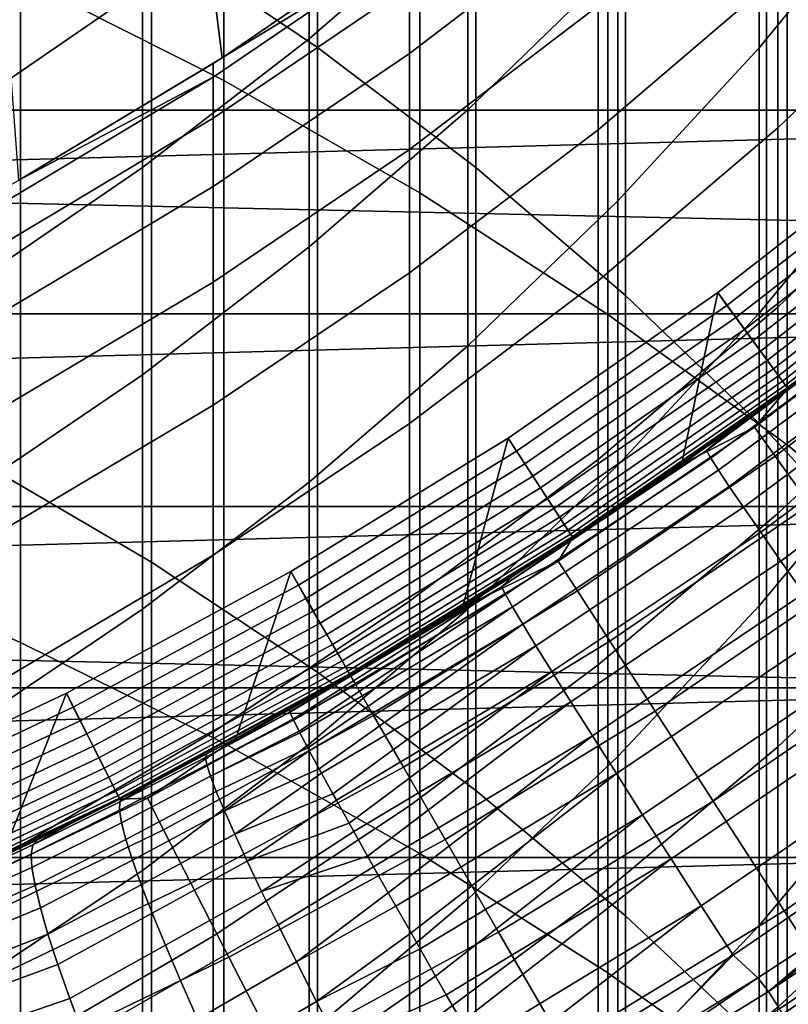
# Model space of a CAD drawing. Header units: metres. Extents: x -28 to 70, y -218 to 28.
# Tile 270 of 463: x 5.17 to 7.11, y -11.23 to -8.74. Entities that reach past the tile are written whole.
import ezdxf

# ---------------------------------------------------------------- set-up
doc = ezdxf.new("R2010")
doc.units = ezdxf.units.M
doc.layers.add('solid_10_261_432_XXX', color=7, linetype='CONTINUOUS')

msp = doc.modelspace()

# ---------------------------------------------------------------- linework, layer by layer
at = {"layer": 'solid_10_261_432_XXX'}
for points in [[(5.918155, -7.29733, 439.321899), (5.918155, -8.80729, 441.855957), (5.498151, -8.524015, 442.03009), (5.498151, -7.009366, 439.488159)], [(5.167373, -7.021112, 442.953918), (5.167373, -8.631254, 445.494171), (5.681269, -8.890969, 445.324493), (5.681269, -7.285404, 442.791443)], [(5.493889, -7.379511, 235.800003), (5.913597, -7.04765, 235.800003), (6.171822, -8.494623, 235.800003), (5.676692, -8.833184, 235.800003)], [(5.681269, -7.285404, 442.791443), (5.681269, -8.890969, 445.324493), (6.176596, -9.174845, 445.139038), (6.176596, -7.574282, 442.613892)], [(25.74646, -9.662806, -5), (-26.154049, -8.497979, -5), (-26.508976, -7.316027, -5), (26.154049, -8.497979, -5)], [(6.318093, -7.605977, 439.143707), (6.318093, -9.110909, 441.669312), (5.918155, -8.80729, 441.855957), (5.918155, -7.29733, 439.321899)], [(5.05545, -7.686507, 235.800003), (5.493889, -7.379511, 235.800003), (5.676692, -8.833184, 235.800003), (5.163232, -9.142815, 235.800003)], [(6.176596, -7.574282, 442.613892), (6.176596, -9.174845, 445.139038), (6.651737, -9.481953, 444.938385), (6.651737, -7.886803, 442.421783)], [(6.69661, -7.934259, 438.954193), (6.69661, -9.433845, 441.470795), (6.318093, -9.110909, 441.669312), (6.318093, -7.605977, 439.143707)], [(7.034518, -8.206065, 406.37149), (7.034518, -8.807754, 408.893005), (7.367691, -8.401109, 408.996002), (7.367691, -7.796738, 406.463226)], [(10.728929, -7.86003, 235.5), (-10.291238, -8.424987, 235.5), (-9.823804, -8.96565, 235.5), (10.291165, -8.425075, 235.5)], [(6.651737, -7.886803, 442.421783), (6.651737, -9.481953, 444.938385), (7.105137, -9.811291, 444.723236), (7.105137, -8.221944, 442.215759)], [(7.052423, -8.281065, 438.753937), (7.052423, -9.775002, 441.261108), (6.69661, -9.433845, 441.470795), (6.69661, -7.934259, 438.954193)], [(5.896819, -8.329252, 401.097137), (5.896819, -8.785562, 403.617249), (6.297833, -8.436966, 403.685364), (6.297833, -7.978913, 401.155609)], [(6.297833, -8.436966, 403.685364), (6.297833, -8.964551, 406.201508), (6.677495, -8.595778, 406.28418), (6.677495, -8.066055, 403.757812)], [(6.677495, -8.595778, 406.28418), (6.677495, -9.19491, 408.794983), (7.034518, -8.807754, 408.893005), (7.034518, -8.206065, 406.37149)], [(7.513144, -8.213301, 398.527863), (7.513144, -8.598859, 401.052155), (7.0817, -9.010525, 400.983459), (7.0817, -8.626703, 398.470551)], [(7.105137, -8.221944, 442.215759), (7.105137, -9.811291, 444.723236), (7.535316, -10.16178, 444.494232), (7.535316, -8.57861, 441.996521)], [(5.036238, -8.573931, 398.477844), (5.036238, -8.957974, 400.992218), (5.475811, -8.655975, 401.042633), (5.475811, -8.270658, 398.519897)], [(5.498151, -8.524015, 442.03009), (5.498151, -10.108131, 444.529297), (5.059506, -9.850699, 444.697479), (5.059506, -8.262047, 442.191101)], [(6.627111, -8.28389, 390.860107), (6.627111, -8.458142, 393.385376), (6.150862, -8.822297, 393.355194), (6.150862, -8.648738, 390.839996)], [(7.384325, -8.645217, 438.543701), (7.384325, -10.133222, 441.040894), (7.052423, -9.775002, 441.261108), (7.052423, -8.281065, 438.753937)], [(5.475811, -8.655975, 401.042633), (5.475811, -9.110658, 403.553772), (5.896819, -8.785562, 403.617249), (5.896819, -8.329252, 401.097137)], [(7.0817, -8.312268, 395.947998), (7.0817, -8.626703, 398.470551), (6.627111, -9.015009, 398.416687), (6.627111, -8.70191, 395.904877)], [(4.636589, -8.396549, 445.647522), (4.636589, -10.080389, 448.148865), (5.167373, -10.310781, 447.989136), (5.167373, -8.631254, 445.494171)], [(7.034518, -8.807754, 408.893005), (7.034518, -9.478691, 411.396973), (7.367691, -9.075038, 411.511139), (7.367691, -8.401109, 408.996002)], [(9.82373, -8.965731, 235.5), (10.291165, -8.425075, 235.5), (-9.823804, -8.96565, 235.5)], [(5.896819, -8.785562, 403.617249), (5.896819, -9.311138, 406.12384), (6.297833, -8.964551, 406.201508), (6.297833, -8.436966, 403.685364)], [(6.627111, -8.458142, 393.385376), (6.627111, -8.70191, 395.904877), (6.150862, -9.065095, 395.864685), (6.150862, -8.822297, 393.355194)], [(25.28702, -10.80817, -5), (-25.74646, -9.662806, -5), (-26.154049, -8.497979, -5), (25.74646, -9.662806, -5)], [(6.150862, -8.509811, 385.799988), (5.676729, -8.833162, 385.799988), (5.676692, -8.833184, 235.800003), (6.171822, -8.494623, 235.800003)], [(6.150862, -8.54455, 388.320953), (5.676729, -8.833162, 385.799988), (6.150862, -8.509811, 385.799988)], [(5.918155, -8.80729, 441.855957), (5.918155, -10.386499, 444.347412), (5.498151, -10.108131, 444.529297), (5.498151, -8.524015, 442.03009)], [(5.65451, -8.882011, 388.311646), (5.65451, -8.847402, 385.799988), (5.676729, -8.833162, 385.799988), (6.150862, -8.54455, 388.320953)], [(6.150862, -8.54455, 388.320953), (6.150862, -8.648738, 390.839996), (5.65451, -8.985815, 390.821381), (5.65451, -8.882011, 388.311646)], [(6.297833, -8.964551, 406.201508), (6.297833, -9.561267, 408.702209), (6.677495, -9.19491, 408.794983), (6.677495, -8.595778, 406.28418)], [(7.513144, -8.598859, 401.052155), (7.513144, -9.053826, 403.56485), (7.0817, -9.463444, 403.484833), (7.0817, -9.010525, 400.983459)], [(5.167373, -8.631254, 445.494171), (5.167373, -10.310781, 447.989136), (5.681269, -10.565721, 447.812347), (5.681269, -8.890969, 445.324493)], [(7.0817, -8.626703, 398.470551), (7.0817, -9.010525, 400.983459), (6.627111, -9.3972, 400.918945), (6.627111, -9.015009, 398.416687)], [(5.036238, -8.957974, 400.992218), (5.036238, -9.411155, 403.495056), (5.475811, -9.110658, 403.553772), (5.475811, -8.655975, 401.042633)], [(6.150862, -8.648738, 390.839996), (6.150862, -8.822297, 393.355194), (5.65451, -9.158733, 393.327332), (5.65451, -8.985815, 390.821381)], [(6.627111, -8.70191, 395.904877), (6.627111, -9.015009, 398.416687), (6.150862, -9.376947, 398.366516), (6.150862, -9.065095, 395.864685)], [(5.475811, -9.110658, 403.553772), (5.475811, -9.634361, 406.051422), (5.896819, -9.311138, 406.12384), (5.896819, -8.785562, 403.617249)], [(6.318093, -9.110909, 441.669312), (6.318093, -10.684861, 444.152496), (5.918155, -10.386499, 444.347412), (5.918155, -8.80729, 441.855957)], [(6.677495, -9.19491, 408.794983), (6.677495, -9.863, 411.28833), (7.034518, -9.478691, 411.396973), (7.034518, -8.807754, 408.893005)], [(5.163196, -9.142834, 385.799988), (5.163232, -9.142815, 235.800003), (5.676692, -8.833184, 235.800003), (5.65451, -8.847402, 385.799988)], [(6.150862, -8.822297, 393.355194), (6.150862, -9.065095, 395.864685), (5.65451, -9.400636, 395.827545), (5.65451, -9.158733, 393.327332)], [(5.676729, -8.833162, 385.799988), (5.65451, -8.847402, 385.799988), (5.676692, -8.833184, 235.800003)], [(5.65451, -8.882011, 388.311646), (5.163196, -9.142834, 385.799988), (5.65451, -8.847402, 385.799988)], [(5.139678, -9.190568, 388.303131), (5.139678, -9.156075, 385.799988), (5.163196, -9.142834, 385.799988), (5.65451, -8.882011, 388.311646)], [(5.65451, -8.882011, 388.311646), (5.65451, -8.985815, 390.821381), (5.139678, -9.29402, 390.804382), (5.139678, -9.190568, 388.303131)], [(5.681269, -8.890969, 445.324493), (5.681269, -10.565721, 447.812347), (6.176596, -10.844378, 447.619141), (6.176596, -9.174845, 445.139038)], [(9.82373, -8.965731, 235.5), (-9.823804, -8.96565, 235.5), (-9.328243, -9.480183, 235.5)], [(9.328181, -9.480245, 235.5), (9.82373, -8.965731, 235.5), (-9.328243, -9.480183, 235.5)], [(5.896819, -9.311138, 406.12384), (5.896819, -9.905582, 408.61499), (6.297833, -9.561267, 408.702209), (6.297833, -8.964551, 406.201508)], [(5.65451, -8.985815, 390.821381), (5.65451, -9.158733, 393.327332), (5.139678, -9.466353, 393.301819), (5.139678, -9.29402, 390.804382)], [(6.627111, -9.015009, 398.416687), (6.627111, -9.3972, 400.918945), (6.150862, -9.757619, 400.858795), (6.150862, -9.376947, 398.366516)], [(7.0817, -9.010525, 400.983459), (7.0817, -9.463444, 403.484833), (6.627111, -9.848193, 403.409698), (6.627111, -9.3972, 400.918945)], [(7.438871, -9.030681, 194), (6.930024, -9.42681, 194), (6.952343, -9.459003, 193.997437), (7.462862, -9.061651, 193.997437)], [(7.370589, -9.469658, 194), (7.106839, -9.669166, 194), (6.930024, -9.42681, 194), (7.438871, -9.030681, 194)], [(7.513144, -9.053826, 403.56485), (7.513144, -9.577857, 406.064087), (7.0817, -9.985114, 405.972809), (7.0817, -9.463444, 403.484833)], [(6.150862, -9.065095, 395.864685), (6.150862, -9.376947, 398.366516), (5.65451, -9.711338, 398.320129), (5.65451, -9.400636, 395.827545)], [(6.97516, -9.490047, 193.989761), (7.487353, -9.09139, 193.989761), (7.462862, -9.061651, 193.997437), (6.952343, -9.459003, 193.997437)], [(7.034518, -9.478691, 411.396973), (7.034518, -10.218369, 413.881531), (7.367691, -9.818015, 414.006744), (7.367691, -9.075038, 411.511139)], [(6.997187, -9.520016, 193.977127), (7.510998, -9.120101, 193.977127), (7.487353, -9.09139, 193.989761), (6.97516, -9.490047, 193.989761)], [(5.036238, -9.411155, 403.495056), (5.036238, -9.933126, 405.984467), (5.475811, -9.634361, 406.051422), (5.475811, -9.110658, 403.553772)], [(6.69661, -9.433845, 441.470795), (6.69661, -11.002205, 443.94516), (6.318093, -10.684861, 444.152496), (6.318093, -9.110909, 441.669312)], [(7.018048, -9.548399, 193.959747), (7.533391, -9.147291, 193.959747), (7.510998, -9.120101, 193.977127), (6.997187, -9.520016, 193.977127)], [(7.037385, -9.574708, 193.937912), (7.554148, -9.172495, 193.937912), (7.533391, -9.147291, 193.959747), (7.018048, -9.548399, 193.959747)], [(5.65451, -9.158733, 393.327332), (5.65451, -9.400636, 395.827545), (5.139678, -9.707437, 395.793579), (5.139678, -9.466353, 393.301819)], [(6.176596, -9.174845, 445.139038), (6.176596, -10.844378, 447.619141), (6.651737, -11.145842, 447.410095), (6.651737, -9.481953, 444.938385)], [(7.054867, -9.598493, 193.911987), (7.572914, -9.19528, 193.911987), (7.554148, -9.172495, 193.937912), (7.037385, -9.574708, 193.937912)], [(6.297833, -9.561267, 408.702209), (6.297833, -10.226662, 411.185486), (6.677495, -9.863, 411.28833), (6.677495, -9.19491, 408.794983)], [(7.070193, -9.619344, 193.882446), (7.589365, -9.215257, 193.882446), (7.572914, -9.19528, 193.911987), (7.054867, -9.598493, 193.911987)], [(7.083101, -9.636907, 193.849762), (7.603221, -9.23208, 193.849762), (7.589365, -9.215257, 193.882446), (7.070193, -9.619344, 193.882446)], [(7.09337, -9.650877, 193.814514), (7.614244, -9.245465, 193.814514), (7.603221, -9.23208, 193.849762), (7.083101, -9.636907, 193.849762)], [(7.100823, -9.661018, 193.777298), (7.622244, -9.255179, 193.777298), (7.614244, -9.245465, 193.814514), (7.09337, -9.650877, 193.814514)], [(7.105333, -9.667154, 193.73877), (7.627086, -9.261058, 193.73877), (7.622244, -9.255179, 193.777298), (7.100823, -9.661018, 193.777298)], [(7.627086, -9.261058, 193.73877), (7.105333, -9.667154, 193.73877), (7.106823, -9.669181, 193.699997), (7.628685, -9.263, 193.699997)], [(7.370553, -9.469687, 181), (7.628685, -9.263, 181), (7.628685, -9.263, 193.699997), (7.106823, -9.669181, 193.699997)], [(5.475811, -9.634361, 406.051422), (5.475811, -10.226686, 408.533691), (5.896819, -9.905582, 408.61499), (5.896819, -9.311138, 406.12384)], [(6.150862, -9.376947, 398.366516), (6.150862, -9.757619, 400.858795), (5.65451, -10.090604, 400.803223), (5.65451, -9.711338, 398.320129)], [(5.65451, -9.400636, 395.827545), (5.65451, -9.711338, 398.320129), (5.139678, -10.017086, 398.27774), (5.139678, -9.707437, 395.793579)], [(6.627111, -9.3972, 400.918945), (6.627111, -9.848193, 403.409698), (6.150862, -10.206818, 403.33963), (6.150862, -9.757619, 400.858795)], [(7.022193, -9.767276, 179.490997), (7.500323, -9.405107, 179.490997), (7.370553, -9.469687, 181), (7.106823, -9.669181, 181)], [(7.074815, -9.840468, 177.966064), (7.556527, -9.475585, 177.966064), (7.500323, -9.405107, 179.490997), (7.022193, -9.767276, 179.490997)], [(6.930024, -9.42681, 194), (6.400121, -9.794306, 194), (6.420711, -9.827629, 193.997437), (6.952343, -9.459003, 193.997437)], [(6.83768, -9.861345, 194), (6.563367, -10.046003, 194), (6.400121, -9.794306, 194), (6.930024, -9.42681, 194)], [(7.106839, -9.669166, 194), (6.83768, -9.861345, 194), (6.930024, -9.42681, 194)], [(7.052423, -9.775002, 441.261108), (7.052423, -11.337453, 443.726135), (6.69661, -11.002205, 443.94516), (6.69661, -9.433845, 441.470795)], [(7.400859, -9.455113, 223.950912), (6.901039, -9.82594, 223.94101), (7.223622, -9.582238, 223.782791)], [(7.4124, -9.473324, 224.113846), (6.911828, -9.844815, 224.105392), (6.901039, -9.82594, 223.94101), (7.400859, -9.455113, 223.950912)], [(9.328181, -9.480245, 235.5), (-9.328243, -9.480183, 235.5), (-8.805766, -9.96737, 235.5)], [(8.805709, -9.967422, 235.5), (9.328181, -9.480245, 235.5), (-8.805766, -9.96737, 235.5)], [(6.441782, -9.859882, 193.989761), (6.97516, -9.490047, 193.989761), (6.952343, -9.459003, 193.997437), (6.420711, -9.827629, 193.997437)], [(7.0817, -9.463444, 403.484833), (7.0817, -9.985114, 405.972809), (6.627111, -10.367646, 405.887085), (6.627111, -9.848193, 403.409698)], [(6.677495, -9.863, 411.28833), (6.677495, -10.599538, 413.762299), (7.034518, -10.218369, 413.881531), (7.034518, -9.478691, 411.396973)], [(7.432953, -9.502424, 224.274292), (6.931108, -9.875148, 224.267288), (6.911828, -9.844815, 224.105392), (7.4124, -9.473324, 224.113846)], [(6.958167, -9.776703, 223.77681), (7.106839, -9.669166, 194), (7.370589, -9.469658, 194), (7.223622, -9.582238, 223.782791)], [(7.162708, -9.96272, 176.445908), (7.650404, -9.593304, 176.445908), (7.556527, -9.475585, 177.966064), (7.074815, -9.840468, 177.966064)], [(7.106823, -9.669181, 181), (7.370553, -9.469687, 181), (7.106823, -9.669181, 193.699997)], [(6.462125, -9.89102, 193.977127), (6.997187, -9.520016, 193.977127), (6.97516, -9.490047, 193.989761), (6.441782, -9.859882, 193.989761)], [(6.651737, -9.481953, 444.938385), (6.651737, -11.145842, 447.410095), (7.105137, -11.469125, 447.185944), (7.105137, -9.811291, 444.723236)], [(7.46236, -9.542193, 224.43103), (6.958735, -9.916707, 224.42543), (6.931108, -9.875148, 224.267288), (7.432953, -9.502424, 224.274292)], [(6.481391, -9.920508, 193.959747), (7.018048, -9.548399, 193.959747), (6.997187, -9.520016, 193.977127), (6.462125, -9.89102, 193.977127)], [(6.49925, -9.947843, 193.937912), (7.037385, -9.574708, 193.937912), (7.018048, -9.548399, 193.959747), (6.481391, -9.920508, 193.959747)], [(7.500397, -9.592327, 224.582855), (6.994497, -9.969175, 224.578613), (6.958735, -9.916707, 224.42543), (7.46236, -9.542193, 224.43103)], [(5.896819, -9.905582, 408.61499), (5.896819, -10.568442, 411.088837), (6.297833, -10.226662, 411.185486), (6.297833, -9.561267, 408.702209)], [(6.515395, -9.972554, 193.911987), (7.054867, -9.598493, 193.911987), (7.037385, -9.574708, 193.937912), (6.49925, -9.947843, 193.937912)], [(7.513144, -9.577857, 406.064087), (7.513144, -10.170553, 408.547913), (7.0817, -10.57514, 408.445465), (7.0817, -9.985114, 405.972809)], [(6.529549, -9.994219, 193.882446), (7.070193, -9.619344, 193.882446), (7.054867, -9.598493, 193.911987), (6.515395, -9.972554, 193.911987)], [(6.901039, -9.82594, 223.94101), (6.958167, -9.776703, 223.77681), (7.223622, -9.582238, 223.782791)], [(7.546774, -9.652445, 224.728607), (7.03812, -10.032153, 224.725693), (6.994497, -9.969175, 224.578613), (7.500397, -9.592327, 224.582855)], [(6.54147, -10.012465, 193.849762), (7.083101, -9.636907, 193.849762), (7.070193, -9.619344, 193.882446), (6.529549, -9.994219, 193.882446)], [(5.036238, -9.933126, 405.984467), (5.036238, -10.523494, 408.458527), (5.475811, -10.226686, 408.533691), (5.475811, -9.634361, 406.051422)], [(6.550953, -10.02698, 193.814514), (7.09337, -9.650877, 193.814514), (7.083101, -9.636907, 193.849762), (6.54147, -10.012465, 193.849762)], [(6.557837, -10.037517, 193.777298), (7.100823, -9.661018, 193.777298), (7.09337, -9.650877, 193.814514), (6.550953, -10.02698, 193.814514)], [(7.601138, -9.722086, 224.867203), (7.089273, -10.10516, 224.865524), (7.03812, -10.032153, 224.725693), (7.546774, -9.652445, 224.728607)], [(24.776649, -11.93179, -5), (-25.28702, -10.80817, -5), (-25.74646, -9.662806, -5), (25.28702, -10.80817, -5)], [(6.562002, -10.043892, 193.73877), (7.105333, -9.667154, 193.73877), (7.100823, -9.661018, 193.777298), (6.557837, -10.037517, 193.777298)], [(7.105333, -9.667154, 193.73877), (6.562002, -10.043892, 193.73877), (6.563378, -10.045998, 193.699997), (7.106823, -9.669181, 193.699997)], [(6.837697, -9.861334, 181), (7.106823, -9.669181, 181), (7.106823, -9.669181, 193.699997), (6.563378, -10.045998, 193.699997)], [(6.687489, -9.963809, 223.771027), (6.83768, -9.861345, 194), (7.106839, -9.669166, 194), (6.958167, -9.776703, 223.77681)], [(7.022193, -9.767276, 179.490997), (7.106823, -9.669181, 181), (6.837697, -9.861334, 181)], [(5.65451, -9.711338, 398.320129), (5.65451, -10.090604, 400.803223), (5.139678, -10.395068, 400.752411), (5.139678, -10.017086, 398.27774)], [(7.663074, -9.800721, 224.997559), (7.147566, -10.187638, 224.99704), (7.089273, -10.10516, 224.865524), (7.601138, -9.722086, 224.867203)], [(6.150862, -9.757619, 400.858795), (6.150862, -10.206818, 403.33963), (5.65451, -10.538146, 403.274933), (5.65451, -10.090604, 400.803223)], [(6.526606, -10.105163, 179.490997), (7.022193, -9.767276, 179.490997), (6.837697, -9.861334, 181), (6.563378, -10.045998, 181)], [(6.575513, -10.180886, 177.966064), (7.074815, -9.840468, 177.966064), (7.022193, -9.767276, 179.490997), (6.526606, -10.105163, 179.490997)], [(6.901039, -9.82594, 223.94101), (6.687489, -9.963809, 223.771027), (6.958167, -9.776703, 223.77681)], [(7.384325, -10.133222, 441.040894), (7.384325, -11.68947, 443.496155), (7.052423, -11.337453, 443.726135), (7.052423, -9.775002, 441.261108)], [(6.400121, -9.794306, 194), (5.850772, -10.13205, 194), (5.869579, -10.166409, 193.997437), (6.420711, -9.827629, 193.997437)], [(6.284111, -10.22301, 194), (5.999996, -10.392305, 194), (5.850772, -10.13205, 194), (6.400121, -9.794306, 194)], [(6.563367, -10.046003, 194), (6.284111, -10.22301, 194), (6.400121, -9.794306, 194)], [(5.888842, -10.199773, 193.989761), (6.441782, -9.859882, 193.989761), (6.420711, -9.827629, 193.997437), (5.869579, -10.166409, 193.997437)], [(6.901039, -9.82594, 223.94101), (6.382919, -10.170213, 223.931732), (6.687489, -9.963809, 223.771027)], [(6.911828, -9.844815, 224.105392), (6.392918, -10.18971, 224.097504), (6.382919, -10.170213, 223.931732), (6.901039, -9.82594, 223.94101)], [(7.034518, -10.218369, 413.881531), (7.034518, -11.026227, 416.344727), (7.367691, -10.629475, 416.480927), (7.367691, -9.818015, 414.006744)], [(7.105137, -9.811291, 444.723236), (7.105137, -11.469125, 447.185944), (7.535316, -11.813172, 446.947388), (7.535316, -10.16178, 444.494232)], [(5.498151, -10.108131, 444.529297), (5.498151, -11.760509, 446.983887), (5.059506, -11.50781, 447.159119), (5.059506, -9.850699, 444.697479)], [(6.627111, -9.848193, 403.409698), (6.627111, -10.367646, 405.887085), (6.150862, -10.724205, 405.807159), (6.150862, -10.206818, 403.33963)], [(6.931108, -9.875148, 224.267288), (6.41085, -10.2212, 224.260757), (6.392918, -10.18971, 224.097504), (6.911828, -9.844815, 224.105392)], [(6.657203, -10.307366, 176.445908), (7.162708, -9.96272, 176.445908), (7.074815, -9.840468, 177.966064), (6.575513, -10.180886, 177.966064)], [(5.907439, -10.231984, 193.977127), (6.462125, -9.89102, 193.977127), (6.441782, -9.859882, 193.989761), (5.888842, -10.199773, 193.989761)], [(6.297833, -10.226662, 411.185486), (6.297833, -10.960228, 413.649475), (6.677495, -10.599538, 413.762299), (6.677495, -9.863, 411.28833)], [(6.958735, -9.916707, 224.42543), (6.43658, -10.264445, 224.420212), (6.41085, -10.2212, 224.260757), (6.931108, -9.875148, 224.267288)], [(6.411785, -10.143422, 223.765457), (6.563367, -10.046003, 194), (6.83768, -9.861345, 194), (6.687489, -9.963809, 223.771027)], [(6.563378, -10.045998, 181), (6.837697, -9.861334, 181), (6.563378, -10.045998, 193.699997)], [(5.925051, -10.262489, 193.959747), (6.481391, -9.920508, 193.959747), (6.462125, -9.89102, 193.977127), (5.907439, -10.231984, 193.977127)], [(5.475811, -10.226686, 408.533691), (5.475811, -10.887185, 410.998718), (5.896819, -10.568442, 411.088837), (5.896819, -9.905582, 408.61499)], [(5.941377, -10.290766, 193.937912), (6.49925, -9.947843, 193.937912), (6.481391, -9.920508, 193.959747), (5.925051, -10.262489, 193.959747)], [(6.994497, -9.969175, 224.578613), (6.469911, -10.319116, 224.574692), (6.43658, -10.264445, 224.420212), (6.958735, -9.916707, 224.42543)], [(5.956135, -10.316329, 193.911987), (6.515395, -9.972554, 193.911987), (6.49925, -9.947843, 193.937912), (5.941377, -10.290766, 193.937912)], [(8.805709, -9.967422, 235.5), (-8.805766, -9.96737, 235.5), (-8.257654, -10.425984, 235.5)], [(8.257593, -10.426032, 235.5), (8.805709, -9.967422, 235.5), (-8.257654, -10.425984, 235.5)], [(5.969075, -10.33874, 193.882446), (6.529549, -9.994219, 193.882446), (6.515395, -9.972554, 193.911987), (5.956135, -10.316329, 193.911987)], [(6.382919, -10.170213, 223.931732), (6.411785, -10.143422, 223.765457), (6.687489, -9.963809, 223.771027)], [(7.03812, -10.032153, 224.725693), (6.510589, -10.384792, 224.722992), (6.469911, -10.319116, 224.574692), (6.994497, -9.969175, 224.578613)], [(6.771547, -10.484406, 174.932922), (7.285734, -10.133839, 174.932922), (7.162708, -9.96272, 176.445908), (6.657203, -10.307366, 176.445908)], [(5.979972, -10.357616, 193.849762), (6.54147, -10.012465, 193.849762), (6.529549, -9.994219, 193.882446), (5.969075, -10.33874, 193.882446)], [(7.0817, -9.985114, 405.972809), (7.0817, -10.57514, 408.445465), (6.627111, -10.955166, 408.349213), (6.627111, -10.367646, 405.887085)], [(5.988642, -10.372632, 193.814514), (6.550953, -10.02698, 193.814514), (6.54147, -10.012465, 193.849762), (5.979972, -10.357616, 193.849762)], [(5.994935, -10.383532, 193.777298), (6.557837, -10.037517, 193.777298), (6.550953, -10.02698, 193.814514), (5.988642, -10.372632, 193.814514)], [(5.998742, -10.390126, 193.73877), (6.562002, -10.043892, 193.73877), (6.557837, -10.037517, 193.777298), (5.994935, -10.383532, 193.777298)], [(6.562002, -10.043892, 193.73877), (5.998742, -10.390126, 193.73877), (6, -10.392304, 193.699997), (6.563378, -10.045998, 193.699997)], [(6.284075, -10.223033, 181), (6.563378, -10.045998, 181), (6.563378, -10.045998, 193.699997), (6, -10.392304, 193.699997)], [(6.131269, -10.315403, 223.760101), (6.284111, -10.22301, 194), (6.563367, -10.046003, 194), (6.411785, -10.143422, 223.765457)], [(6.526606, -10.105163, 179.490997), (6.563378, -10.045998, 181), (6.284075, -10.223033, 181)], [(7.089273, -10.10516, 224.865524), (6.558304, -10.460977, 224.863983), (6.510589, -10.384792, 224.722992), (7.03812, -10.032153, 224.725693)], [(4.636589, -10.080389, 448.148865), (4.636589, -11.832513, 450.602875), (5.167373, -12.058414, 450.436829), (5.167373, -10.310781, 447.989136)], [(5.65451, -10.090604, 400.803223), (5.65451, -10.538146, 403.274933), (5.139678, -10.841094, 403.215759), (5.139678, -10.395068, 400.752411)], [(5.918155, -10.386499, 444.347412), (5.918155, -12.033761, 446.794434), (5.498151, -11.760509, 446.983887), (5.498151, -10.108131, 444.529297)], [(6.014792, -10.417925, 179.490997), (6.526606, -10.105163, 179.490997), (6.284075, -10.223033, 181), (6, -10.392304, 181)], [(6.059864, -10.495993, 177.966064), (6.575513, -10.180886, 177.966064), (6.526606, -10.105163, 179.490997), (6.014792, -10.417925, 179.490997)], [(7.147566, -10.187638, 224.99704), (6.612692, -10.547086, 224.996613), (6.558304, -10.460977, 224.863983), (7.089273, -10.10516, 224.865524)], [(5.850772, -10.13205, 194), (5.283648, -10.439014, 194), (5.300622, -10.474314, 193.997437), (5.869579, -10.166409, 193.997437)], [(5.711387, -10.553674, 194), (5.418347, -10.707076, 194), (5.283648, -10.439014, 194), (5.850772, -10.13205, 194)], [(5.999996, -10.392305, 194), (5.711387, -10.553674, 194), (5.850772, -10.13205, 194)], [(6.382919, -10.170213, 223.931732), (6.131269, -10.315403, 223.760101), (6.411785, -10.143422, 223.765457)], [(6.918365, -10.711724, 173.429489), (7.4437, -10.353557, 173.429489), (7.285734, -10.133839, 174.932922), (6.771547, -10.484406, 174.932922)], [(5.318017, -10.508688, 193.989761), (5.888842, -10.199773, 193.989761), (5.869579, -10.166409, 193.997437), (5.300622, -10.474314, 193.997437)], [(6.382919, -10.170213, 223.931732), (5.847922, -10.487042, 223.923141), (5.847733, -10.486562, 223.917175), (6.131269, -10.315403, 223.760101)], [(5.856189, -10.505249, 224.078232), (5.847922, -10.487042, 223.923141), (6.382919, -10.170213, 223.931732)], [(6.392918, -10.18971, 224.097504), (5.857096, -10.507114, 224.090195), (5.856189, -10.505249, 224.078232), (6.382919, -10.170213, 223.931732)], [(7.513144, -10.170553, 408.547913), (7.513144, -10.831464, 411.014465), (7.0817, -11.233075, 410.900909), (7.0817, -10.57514, 408.445465)], [(5.334811, -10.541875, 193.977127), (5.907439, -10.231984, 193.977127), (5.888842, -10.199773, 193.989761), (5.318017, -10.508688, 193.989761)], [(5.871464, -10.535552, 224.237015), (5.857096, -10.507114, 224.090195), (6.392918, -10.18971, 224.097504)], [(6.41085, -10.2212, 224.260757), (5.873608, -10.539684, 224.2547), (5.871464, -10.535552, 224.237015), (6.392918, -10.18971, 224.097504)], [(6.135148, -10.626389, 176.445908), (6.657203, -10.307366, 176.445908), (6.575513, -10.180886, 177.966064), (6.059864, -10.495993, 177.966064)], [(7.212554, -10.27896, 225.119247), (6.673338, -10.642465, 225.119843), (6.612692, -10.547086, 224.996613), (7.147566, -10.187638, 224.99704)], [(5.036238, -10.523494, 408.458527), (5.036238, -11.181808, 410.915405), (5.475811, -10.887185, 410.998718), (5.475811, -10.226686, 408.533691)], [(6.150862, -10.206818, 403.33963), (6.150862, -10.724205, 405.807159), (5.65451, -11.053624, 405.733337), (5.65451, -10.538146, 403.274933)], [(5.846154, -10.479623, 223.754974), (5.999996, -10.392305, 194), (6.284111, -10.22301, 194), (6.131269, -10.315403, 223.760101)], [(5.893449, -10.577255, 224.39238), (5.873608, -10.539684, 224.2547), (6.41085, -10.2212, 224.260757)], [(6.43658, -10.264445, 224.420212), (5.897331, -10.584502, 224.415405), (5.893449, -10.577255, 224.39238), (6.41085, -10.2212, 224.260757)], [(5.896819, -10.568442, 411.088837), (5.896819, -11.299216, 413.543457), (6.297833, -10.960228, 413.649475), (6.297833, -10.226662, 411.185486)], [(6, -10.392304, 181), (6.284075, -10.223033, 181), (6, -10.392304, 193.699997)], [(6.677495, -10.599538, 413.762299), (6.677495, -11.403965, 416.215057), (7.034518, -11.026227, 416.344727), (7.034518, -10.218369, 413.881531)], [(5.350717, -10.573304, 193.959747), (5.925051, -10.262489, 193.959747), (5.907439, -10.231984, 193.977127), (5.334811, -10.541875, 193.977127)], [(5.365459, -10.602437, 193.937912), (5.941377, -10.290766, 193.937912), (5.925051, -10.262489, 193.959747), (5.350717, -10.573304, 193.959747)], [(5.921989, -10.630064, 224.543243), (5.897331, -10.584502, 224.415405), (6.43658, -10.264445, 224.420212)], [(6.469911, -10.319116, 224.574692), (5.928084, -10.641229, 224.571075), (5.921989, -10.630064, 224.543243), (6.43658, -10.264445, 224.420212)], [(5.378788, -10.628774, 193.911987), (5.956135, -10.316329, 193.911987), (5.941377, -10.290766, 193.937912), (5.365459, -10.602437, 193.937912)], [(7.283741, -10.378428, 225.231216), (6.739779, -10.746386, 225.232742), (6.673338, -10.642465, 225.119843), (7.212554, -10.27896, 225.119247)], [(5.167373, -10.310781, 447.989136), (5.167373, -12.058414, 450.436829), (5.681269, -12.308388, 450.253113), (5.681269, -10.565721, 447.812347)], [(5.390473, -10.651864, 193.882446), (5.969075, -10.33874, 193.882446), (5.956135, -10.316329, 193.911987), (5.378788, -10.628774, 193.911987)], [(5.846082, -10.481619, 223.836136), (5.846154, -10.479623, 223.754974), (6.131269, -10.315403, 223.760101)], [(5.847733, -10.486562, 223.917175), (5.846082, -10.481619, 223.836136), (6.131269, -10.315403, 223.760101)], [(5.956881, -10.693605, 224.688522), (5.928084, -10.641229, 224.571075), (6.469911, -10.319116, 224.574692)], [(6.510589, -10.384792, 224.722992), (5.965634, -10.70943, 224.72052), (5.956881, -10.693605, 224.688522), (6.469911, -10.319116, 224.574692)], [(6.240525, -10.808907, 174.932922), (6.771547, -10.484406, 174.932922), (6.657203, -10.307366, 176.445908), (6.135148, -10.626389, 176.445908)], [(5.400314, -10.671311, 193.849762), (5.979972, -10.357616, 193.849762), (5.969075, -10.33874, 193.882446), (5.390473, -10.651864, 193.882446)], [(5.408143, -10.686782, 193.814514), (5.988642, -10.372632, 193.814514), (5.979972, -10.357616, 193.849762), (5.400314, -10.671311, 193.849762)], [(5.413826, -10.698011, 193.777298), (5.994935, -10.383532, 193.777298), (5.988642, -10.372632, 193.814514), (5.408143, -10.686782, 193.814514)], [(6.627111, -10.367646, 405.887085), (6.627111, -10.955166, 408.349213), (6.150862, -11.309387, 408.259521), (6.150862, -10.724205, 405.807159)], [(7.097425, -10.988963, 171.937958), (7.636357, -10.621526, 171.937958), (7.4437, -10.353557, 173.429489), (6.918365, -10.711724, 173.429489)], [(5.417264, -10.704806, 193.73877), (5.998742, -10.390126, 193.73877), (5.994935, -10.383532, 193.777298), (5.413826, -10.698011, 193.777298)], [(5.998742, -10.390126, 193.73877), (5.417264, -10.704806, 193.73877), (5.4184, -10.707051, 193.699997), (6, -10.392304, 193.699997)], [(5.711369, -10.553685, 181), (6, -10.392304, 181), (6, -10.392304, 193.699997), (5.4184, -10.707051, 193.699997)], [(5.488024, -10.704787, 179.490997), (6.014792, -10.417925, 179.490997), (6, -10.392304, 181), (5.711369, -10.553685, 181)], [(5.674036, -10.573803, 223.749298), (5.711387, -10.553674, 194), (5.999996, -10.392305, 194), (5.846154, -10.479623, 223.754974)], [(6.318093, -10.684861, 444.152496), (6.318093, -12.326638, 446.59137), (5.918155, -12.033761, 446.794434), (5.918155, -10.386499, 444.347412)], [(5.997879, -10.767428, 224.827194), (5.965634, -10.70943, 224.72052), (6.510589, -10.384792, 224.722992)], [(6.558304, -10.460977, 224.863983), (6.009694, -10.788585, 224.86261), (5.997879, -10.767428, 224.827194), (6.510589, -10.384792, 224.722992)], [(7.360584, -10.485286, 225.332092), (6.81151, -10.858055, 225.334457), (6.739779, -10.746386, 225.232742), (7.283741, -10.378428, 225.231216)], [(8.257593, -10.426032, 235.5), (-8.257654, -10.425984, 235.5), (-7.685764, -10.854447, 235.5)], [(7.685706, -10.854488, 235.5), (8.257593, -10.426032, 235.5), (-7.685764, -10.854447, 235.5)], [(5.529149, -10.785005, 177.966064), (6.059864, -10.495993, 177.966064), (6.014792, -10.417925, 179.490997), (5.488024, -10.704787, 179.490997)], [(5.283648, -10.439014, 194), (4.70047, -10.714268, 194), (4.715566, -10.750407, 193.997437), (5.300622, -10.474314, 193.997437)], [(5.121321, -10.852283, 194), (4.820355, -10.989276, 194), (4.70047, -10.714268, 194), (5.283648, -10.439014, 194)], [(5.418347, -10.707076, 194), (5.121321, -10.852283, 194), (5.283648, -10.439014, 194)], [(4.731041, -10.785688, 193.989761), (5.318017, -10.508688, 193.989761), (5.300622, -10.474314, 193.997437), (4.715566, -10.750407, 193.997437)], [(6.044691, -10.851011, 224.958282), (6.009694, -10.788585, 224.86261), (6.558304, -10.460977, 224.863983)], [(6.612692, -10.547086, 224.996613), (6.059927, -10.878092, 224.996262), (6.044691, -10.851011, 224.958282), (6.558304, -10.460977, 224.863983)], [(5.59784, -10.91899, 176.445908), (6.135148, -10.626389, 176.445908), (6.059864, -10.495993, 177.966064), (5.529149, -10.785005, 177.966064)], [(5.634985, -10.60136, 223.898514), (5.638588, -10.592749, 223.747482), (5.674036, -10.573803, 223.749298), (5.846082, -10.481619, 223.836136)], [(5.634985, -10.60136, 223.898514), (5.846082, -10.481619, 223.836136), (5.847733, -10.486562, 223.917175)], [(5.634985, -10.60136, 223.898514), (5.847733, -10.486562, 223.917175), (5.847922, -10.487042, 223.923141)], [(5.634985, -10.60136, 223.898514), (5.847922, -10.487042, 223.923141), (5.856189, -10.505249, 224.078232), (5.638175, -10.619939, 224.049866)], [(5.846082, -10.481619, 223.836136), (5.674036, -10.573803, 223.749298), (5.846154, -10.479623, 223.754974)], [(6.375829, -11.043261, 173.429489), (6.918365, -10.711724, 173.429489), (6.771547, -10.484406, 174.932922), (6.240525, -10.808907, 174.932922)], [(7.442498, -10.598716, 225.421112), (6.887982, -10.976623, 225.42421), (6.81151, -10.858055, 225.334457), (7.360584, -10.485286, 225.332092)], [(4.745982, -10.81975, 193.977127), (5.334811, -10.541875, 193.977127), (5.318017, -10.508688, 193.989761), (4.731041, -10.785688, 193.989761)], [(5.638175, -10.619939, 224.049866), (5.856189, -10.505249, 224.078232), (5.857096, -10.507114, 224.090195)], [(5.638175, -10.619939, 224.049866), (5.857096, -10.507114, 224.090195), (5.871464, -10.535552, 224.237015), (5.647212, -10.648856, 224.199371)], [(4.760132, -10.852007, 193.959747), (5.350717, -10.573304, 193.959747), (5.334811, -10.541875, 193.977127), (4.745982, -10.81975, 193.977127)], [(5.65451, -10.538146, 403.274933), (5.65451, -11.053624, 405.733337), (5.139678, -11.354827, 405.665863), (5.139678, -10.841094, 403.215759)], [(5.647212, -10.648856, 224.199371), (5.871464, -10.535552, 224.237015), (5.873608, -10.539684, 224.2547)], [(5.647212, -10.648856, 224.199371), (5.873608, -10.539684, 224.2547), (5.893449, -10.577255, 224.39238), (5.662037, -10.687932, 224.346054)], [(6.096987, -10.943761, 225.080856), (6.059927, -10.878092, 224.996262), (6.612692, -10.547086, 224.996613)], [(6.673338, -10.642465, 225.119843), (6.115951, -10.977267, 225.120438), (6.096987, -10.943761, 225.080856), (6.612692, -10.547086, 224.996613)], [(4.773248, -10.881908, 193.937912), (5.365459, -10.602437, 193.937912), (5.350717, -10.573304, 193.959747), (4.760132, -10.852007, 193.959747)], [(5.28877, -10.771671, 223.718964), (5.418347, -10.707076, 194), (5.711387, -10.553674, 194), (5.426212, -10.703094, 223.732346)], [(5.4184, -10.707051, 181), (5.711369, -10.553685, 181), (5.4184, -10.707051, 193.699997)], [(5.488024, -10.704787, 179.490997), (5.711369, -10.553685, 181), (5.4184, -10.707051, 181)], [(5.489655, -10.670692, 223.73761), (5.426212, -10.703094, 223.732346), (5.711387, -10.553674, 194)], [(5.475811, -10.887185, 410.998718), (5.475811, -11.615355, 413.44458), (5.896819, -11.299216, 413.543457), (5.896819, -10.568442, 411.088837)], [(5.638588, -10.592749, 223.747482), (5.489655, -10.670692, 223.73761), (5.711387, -10.553674, 194)], [(5.674036, -10.573803, 223.749298), (5.638588, -10.592749, 223.747482), (5.711387, -10.553674, 194)], [(5.681269, -10.565721, 447.812347), (5.681269, -12.308388, 450.253113), (6.176596, -12.581615, 450.052277), (6.176596, -10.844378, 447.619141)], [(7.0817, -10.57514, 408.445465), (7.0817, -11.233075, 410.900909), (6.627111, -11.610304, 410.79422), (6.627111, -10.955166, 408.349213)], [(5.634985, -10.60136, 223.898514), (5.418062, -10.713988, 223.884735), (5.489655, -10.670692, 223.73761), (5.638588, -10.592749, 223.747482)], [(5.68256, -10.736925, 224.489044), (5.662037, -10.687932, 224.346054), (5.893449, -10.577255, 224.39238), (5.897331, -10.584502, 224.415405)], [(5.68256, -10.736925, 224.489044), (5.897331, -10.584502, 224.415405), (5.921989, -10.630064, 224.543243)], [(6.297833, -10.960228, 413.649475), (6.297833, -11.76141, 416.092346), (6.677495, -11.403965, 416.215057), (6.677495, -10.599538, 413.762299)], [(7.528858, -10.717854, 225.497574), (6.968614, -11.101183, 225.501312), (6.887982, -10.976623, 225.42421), (7.442498, -10.598716, 225.421112)], [(4.785105, -10.90894, 193.911987), (5.378788, -10.628774, 193.911987), (5.365459, -10.602437, 193.937912), (4.773248, -10.881908, 193.937912)], [(5.638175, -10.619939, 224.049866), (5.417405, -10.734886, 224.038132), (5.418062, -10.713988, 223.884735), (5.634985, -10.60136, 223.898514)], [(5.647212, -10.648856, 224.199371), (5.422577, -10.766504, 224.189606), (5.417405, -10.734886, 224.038132), (5.638175, -10.619939, 224.049866)], [(7.308446, -11.315688, 170.460709), (7.863401, -10.937325, 170.460709), (7.636357, -10.621526, 171.937958), (7.097425, -10.988963, 171.937958)], [(4.7955, -10.932639, 193.882446), (5.390473, -10.651864, 193.882446), (5.378788, -10.628774, 193.911987), (4.785105, -10.90894, 193.911987)], [(5.662037, -10.687932, 224.346054), (5.433544, -10.808641, 224.338181), (5.422577, -10.766504, 224.189606), (5.647212, -10.648856, 224.199371)], [(5.693988, -11.106535, 174.932922), (6.240525, -10.808907, 174.932922), (6.135148, -10.626389, 176.445908), (5.59784, -10.91899, 176.445908)], [(5.708652, -10.79553, 224.627426), (5.68256, -10.736925, 224.489044), (5.921989, -10.630064, 224.543243), (5.928084, -10.641229, 224.571075)], [(5.708652, -10.79553, 224.627426), (5.928084, -10.641229, 224.571075), (5.956881, -10.693605, 224.688522)], [(6.154397, -11.045022, 225.194061), (6.115951, -10.977267, 225.120438), (6.673338, -10.642465, 225.119843)], [(6.739779, -10.746386, 225.232742), (6.177339, -11.085355, 225.234207), (6.154397, -11.045022, 225.194061), (6.673338, -10.642465, 225.119843)], [(7.034518, -11.026227, 416.344727), (7.034518, -11.901649, 418.78476), (7.367691, -11.508801, 418.931824), (7.367691, -10.629475, 416.480927)], [(4.804255, -10.952599, 193.849762), (5.400314, -10.671311, 193.849762), (5.390473, -10.651864, 193.882446), (4.7955, -10.932639, 193.882446)], [(4.81122, -10.968477, 193.814514), (5.408143, -10.686782, 193.814514), (5.400314, -10.671311, 193.849762), (4.804255, -10.952599, 193.849762)], [(5.418062, -10.713988, 223.884735), (5.426212, -10.703094, 223.732346), (5.489655, -10.670692, 223.73761)], [(4.816276, -10.980002, 193.777298), (5.413826, -10.698011, 193.777298), (5.408143, -10.686782, 193.814514), (4.81122, -10.968477, 193.814514)], [(4.819335, -10.986977, 193.73877), (5.417264, -10.704806, 193.73877), (5.413826, -10.698011, 193.777298), (4.816276, -10.980002, 193.777298)], [(5.68256, -10.736925, 224.489044), (5.450238, -10.861029, 224.482925), (5.433544, -10.808641, 224.338181), (5.662037, -10.687932, 224.346054)], [(5.740153, -10.863384, 224.760361), (5.708652, -10.79553, 224.627426), (5.956881, -10.693605, 224.688522), (5.965634, -10.70943, 224.72052)], [(6.69661, -11.002205, 443.94516), (6.69661, -12.638148, 446.375366), (6.318093, -12.326638, 446.59137), (6.318093, -10.684861, 444.152496)], [(5.417264, -10.704806, 193.73877), (4.819335, -10.986977, 193.73877), (4.820345, -10.98928, 193.699997), (5.4184, -10.707051, 193.699997)], [(5.121317, -10.852286, 181), (5.4184, -10.707051, 181), (5.4184, -10.707051, 193.699997), (4.820345, -10.98928, 193.699997)], [(4.947613, -10.965036, 179.490997), (5.488024, -10.704787, 179.490997), (5.4184, -10.707051, 181), (5.121317, -10.852286, 181)], [(4.984688, -11.047203, 177.966064), (5.529149, -10.785005, 177.966064), (5.488024, -10.704787, 179.490997), (4.947613, -10.965036, 179.490997)], [(5.067028, -10.87774, 223.692642), (5.121321, -10.852283, 194), (5.418347, -10.707076, 194), (5.210475, -10.809761, 223.710266)], [(5.417405, -10.734886, 224.038132), (5.194505, -10.845665, 224.022217), (5.198566, -10.822476, 223.865601), (5.418062, -10.713988, 223.884735)], [(5.418062, -10.713988, 223.884735), (5.198566, -10.822476, 223.865601), (5.28877, -10.771671, 223.718964), (5.426212, -10.703094, 223.732346)], [(5.28877, -10.771671, 223.718964), (5.210475, -10.809761, 223.710266), (5.418347, -10.707076, 194)], [(6.150862, -10.724205, 405.807159), (6.150862, -11.309387, 408.259521), (5.65451, -11.636646, 408.176636), (5.65451, -11.053624, 405.733337)], [(5.740153, -10.863384, 224.760361), (5.965634, -10.70943, 224.72052), (5.997879, -10.767428, 224.827194)], [(6.540848, -11.329081, 171.937958), (7.097425, -10.988963, 171.937958), (6.918365, -10.711724, 173.429489), (6.375829, -11.043261, 173.429489)], [(6.968614, -11.101183, 225.501312), (7.528858, -10.717854, 225.497574), (7.326204, -10.966314, 225.53685), (7.031325, -11.158905, 225.537262)], [(5.422577, -10.766504, 224.189606), (5.196331, -10.88014, 224.176773), (5.194505, -10.845665, 224.022217), (5.417405, -10.734886, 224.038132)], [(5.708652, -10.79553, 224.627426), (5.472551, -10.923333, 224.622894), (5.450238, -10.861029, 224.482925), (5.68256, -10.736925, 224.489044)], [(6.216514, -11.154078, 225.297058), (6.177339, -11.085355, 225.234207), (6.739779, -10.746386, 225.232742)], [(6.81151, -10.858055, 225.334457), (6.243622, -11.20153, 225.336716), (6.216514, -11.154078, 225.297058), (6.739779, -10.746386, 225.232742)], [(5.433544, -10.808641, 224.338181), (5.204031, -10.925672, 224.328262), (5.196331, -10.88014, 224.176773), (5.422577, -10.766504, 224.189606)], [(5.198566, -10.822476, 223.865601), (5.210475, -10.809761, 223.710266), (5.28877, -10.771671, 223.718964)], [(5.776865, -10.940063, 224.887009), (5.740153, -10.863384, 224.760361), (5.997879, -10.767428, 224.827194), (6.009694, -10.788585, 224.86261)], [(7.615796, -10.765892, 225.536407), (7.648829, -10.797918, 225.557358), (7.057906, -11.193105, 225.557358)], [(7.326204, -10.966314, 225.53685), (7.615796, -10.765892, 225.536407), (7.057906, -11.193105, 225.557358)], [(5.046615, -11.184446, 176.445908), (5.59784, -10.91899, 176.445908), (5.529149, -10.785005, 177.966064), (4.984688, -11.047203, 177.966064)], [(5.740153, -10.863384, 224.760361), (5.500342, -10.995157, 224.757202), (5.472551, -10.923333, 224.622894), (5.708652, -10.79553, 224.627426)], [(5.776865, -10.940063, 224.887009), (6.009694, -10.788585, 224.86261), (6.044691, -10.851011, 224.958282)], [(7.67872, -10.840114, 225.588638), (7.085487, -11.236844, 225.588638), (7.057906, -11.193105, 225.557358), (7.648829, -10.797918, 225.557358)], [(24.216385, -13.031374, -5), (-24.776649, -11.93179, -5), (-25.28702, -10.80817, -5), (24.776649, -11.93179, -5)], [(5.194505, -10.845665, 224.022217), (4.9698, -10.948467, 223.983154), (4.976684, -10.925775, 223.832138), (5.198566, -10.822476, 223.865601)], [(5.198566, -10.822476, 223.865601), (4.976684, -10.925775, 223.832138), (5.067028, -10.87774, 223.692642), (5.210475, -10.809761, 223.710266)], [(5.450238, -10.861029, 224.482925), (5.217556, -10.981958, 224.475662), (5.204031, -10.925672, 224.328262), (5.433544, -10.808641, 224.338181)], [(5.817442, -11.347342, 173.429489), (6.375829, -11.043261, 173.429489), (6.240525, -10.808907, 174.932922), (5.693988, -11.106535, 174.932922)], [(5.196331, -10.88014, 224.176773), (4.96819, -10.981764, 224.132355), (4.9698, -10.948467, 223.983154), (5.194505, -10.845665, 224.022217)], [(6.176596, -10.844378, 447.619141), (6.176596, -12.581615, 450.052277), (6.651737, -12.877205, 449.835022), (6.651737, -11.145842, 447.410095)], [(7.513144, -10.831464, 411.014465), (7.513144, -11.560089, 413.461853), (7.0817, -11.958418, 413.33728), (7.0817, -11.233075, 410.900909)], [(7.706209, -10.878921, 225.625946), (7.110852, -11.277071, 225.625946), (7.085487, -11.236844, 225.588638), (7.67872, -10.840114, 225.588638)], [(7.685706, -10.854488, 235.5), (-7.685764, -10.854447, 235.5), (-7.092237, -11.251227, 235.5)], [(7.092196, -11.251253, 235.5), (7.685706, -10.854488, 235.5), (-7.092237, -11.251227, 235.5)], [(5.472551, -10.923333, 224.622894), (5.236815, -11.048628, 224.618011), (5.217556, -10.981958, 224.475662), (5.450238, -10.861029, 224.482925)], [(5.776865, -10.940063, 224.887009), (5.533433, -11.076044, 224.884995), (5.500342, -10.995157, 224.757202), (5.740153, -10.863384, 224.760361)], [(5.818562, -11.025094, 225.006577), (5.776865, -10.940063, 224.887009), (6.044691, -10.851011, 224.958282), (6.059927, -10.878092, 224.996262)], [(6.282898, -11.270154, 225.389145), (6.243622, -11.20153, 225.336716), (6.81151, -10.858055, 225.334457)], [(6.887982, -10.976623, 225.42421), (6.314295, -11.324908, 225.427155), (6.282898, -11.270154, 225.389145), (6.81151, -10.858055, 225.334457)], [(7.704284, -10.876204, 235.497971), (7.685706, -10.854488, 235.5), (7.092196, -11.251253, 235.5), (7.109078, -11.274257, 235.497971)], [(5.204031, -10.925672, 224.328262), (4.971864, -11.02546, 224.278793), (4.96819, -10.981764, 224.132355), (5.196331, -10.88014, 224.176773)], [(5.036238, -11.181808, 410.915405), (5.036238, -11.90757, 413.35318), (5.475811, -11.615355, 413.44458), (5.475811, -10.887185, 410.998718)], [(5.864982, -11.117945, 225.118332), (5.818562, -11.025094, 225.006577), (6.059927, -10.878092, 224.996262), (6.096987, -10.943761, 225.080856)], [(5.133295, -11.376551, 174.932922), (5.693988, -11.106535, 174.932922), (5.59784, -10.91899, 176.445908), (5.046615, -11.184446, 176.445908)], [(5.500342, -10.995157, 224.757202), (5.261681, -11.125237, 224.754379), (5.236815, -11.048628, 224.618011), (5.472551, -10.923333, 224.622894)], [(5.217556, -10.981958, 224.475662), (4.980799, -11.079288, 224.4216), (4.971864, -11.02546, 224.278793), (5.204031, -10.925672, 224.328262)], [(5.818562, -11.025094, 225.006577), (5.571615, -11.165479, 225.005478), (5.533433, -11.076044, 224.884995), (5.776865, -10.940063, 224.887009)], [(5.864982, -11.117945, 225.118332), (6.096987, -10.943761, 225.080856), (6.115951, -10.977267, 225.120438)], [(5.896819, -11.299216, 413.543457), (5.896819, -12.097348, 415.97702), (6.297833, -11.76141, 416.092346), (6.297833, -10.960228, 413.649475)], [(6.627111, -10.955166, 408.349213), (6.627111, -11.610304, 410.79422), (6.150862, -11.96192, 410.694794), (6.150862, -11.309387, 408.259521)], [(7.031325, -11.158905, 225.537262), (7.326204, -10.966314, 225.53685), (7.057906, -11.193105, 225.557358)], [(5.236815, -11.048628, 224.618011), (4.994942, -11.142915, 224.559875), (4.980799, -11.079288, 224.4216), (5.217556, -10.981958, 224.475662)], [(5.533433, -11.076044, 224.884995), (5.291988, -11.211279, 224.883835), (5.261681, -11.125237, 224.754379), (5.500342, -10.995157, 224.757202)], [(5.91584, -11.218041, 225.221588), (5.864982, -11.117945, 225.118332), (6.115951, -10.977267, 225.120438), (6.154397, -11.045022, 225.194061)], [(6.35308, -11.392432, 225.469681), (6.314295, -11.324908, 225.427155), (6.887982, -10.976623, 225.42421)], [(6.968614, -11.101183, 225.501312), (6.388819, -11.454547, 225.504837), (6.35308, -11.392432, 225.469681), (6.887982, -10.976623, 225.42421)], [(6.735321, -11.665917, 170.460709), (7.308446, -11.315688, 170.460709), (7.097425, -10.988963, 171.937958), (6.540848, -11.329081, 171.937958)], [(7.052423, -11.337453, 443.726135), (7.052423, -12.967235, 446.147186), (6.69661, -12.638148, 446.375366), (6.69661, -11.002205, 443.94516)], [(5.261681, -11.125237, 224.754379), (5.014204, -11.215952, 224.69278), (4.994942, -11.142915, 224.559875), (5.236815, -11.048628, 224.618011)], [(5.864982, -11.117945, 225.118332), (5.614643, -11.262891, 225.117859), (5.571615, -11.165479, 225.005478), (5.818562, -11.025094, 225.006577)], [(5.968009, -11.641032, 171.937958), (6.540848, -11.329081, 171.937958), (6.375829, -11.043261, 173.429489), (5.817442, -11.347342, 173.429489)], [(5.91584, -11.218041, 225.221588), (6.154397, -11.045022, 225.194061), (6.177339, -11.085355, 225.234207)], [(6.677495, -11.403965, 416.215057), (6.677495, -12.275672, 418.644714), (7.034518, -11.901649, 418.78476), (7.034518, -11.026227, 416.344727)], [(5.65451, -11.053624, 405.733337), (5.65451, -11.636646, 408.176636), (5.139678, -11.935875, 408.100861), (5.139678, -11.354827, 405.665863)], [(5.571615, -11.165479, 225.005478), (5.327537, -11.306183, 225.005524), (5.291988, -11.211279, 224.883835), (5.533433, -11.076044, 224.884995)], [(5.970817, -11.32476, 225.315674), (5.91584, -11.218041, 225.221588), (6.177339, -11.085355, 225.234207), (6.216514, -11.154078, 225.297058)], [(5.244593, -11.623212, 173.429489), (5.817442, -11.347342, 173.429489), (5.693988, -11.106535, 174.932922), (5.133295, -11.376551, 174.932922)], [(5.91584, -11.218041, 225.221588), (5.662244, -11.367662, 225.221436), (5.614643, -11.262891, 225.117859), (5.864982, -11.117945, 225.118332)], [(6.388819, -11.454547, 225.504837), (6.968614, -11.101183, 225.501312), (6.731371, -11.343527, 225.537674), (6.426559, -11.520045, 225.538071)], [(6.968614, -11.101183, 225.501312), (7.031325, -11.158905, 225.537262), (6.731371, -11.343527, 225.537674)], [(5.291988, -11.211279, 224.883835), (5.038468, -11.297949, 224.819504), (5.014204, -11.215952, 224.69278), (5.261681, -11.125237, 224.754379)], [(6.651737, -11.145842, 447.410095), (6.651737, -12.877205, 449.835022), (7.105137, -13.194189, 449.602051), (7.105137, -11.469125, 447.185944)], [(5.614643, -11.262891, 225.117859), (5.368091, -11.409321, 225.118652), (5.327537, -11.306183, 225.005524), (5.571615, -11.165479, 225.005478)], [(5.970817, -11.32476, 225.315674), (6.216514, -11.154078, 225.297058), (6.243622, -11.20153, 225.336716)], [(7.031325, -11.158905, 225.537262), (7.057906, -11.193105, 225.557358), (6.452366, -11.566298, 225.563766), (6.446613, -11.555986, 225.557358)], [(6.731371, -11.343527, 225.537674), (7.031325, -11.158905, 225.537262), (6.446613, -11.555986, 225.557358)], [(7.085487, -11.236844, 225.588638), (6.471805, -11.601144, 225.588638), (6.452366, -11.566298, 225.563766), (7.057906, -11.193105, 225.557358)], [(5.327537, -11.306183, 225.005524), (5.067584, -11.388402, 224.939255), (5.038468, -11.297949, 224.819504), (5.291988, -11.211279, 224.883835)], [(5.970817, -11.32476, 225.315674), (5.714115, -11.479124, 225.315552), (5.662244, -11.367662, 225.221436), (5.91584, -11.218041, 225.221588)], [(6.029573, -11.437439, 225.40004), (5.970817, -11.32476, 225.315674), (6.243622, -11.20153, 225.336716), (6.282898, -11.270154, 225.389145)]]:
    msp.add_3dface(points, dxfattribs=at)

doc.saveas('drawing.dxf')
